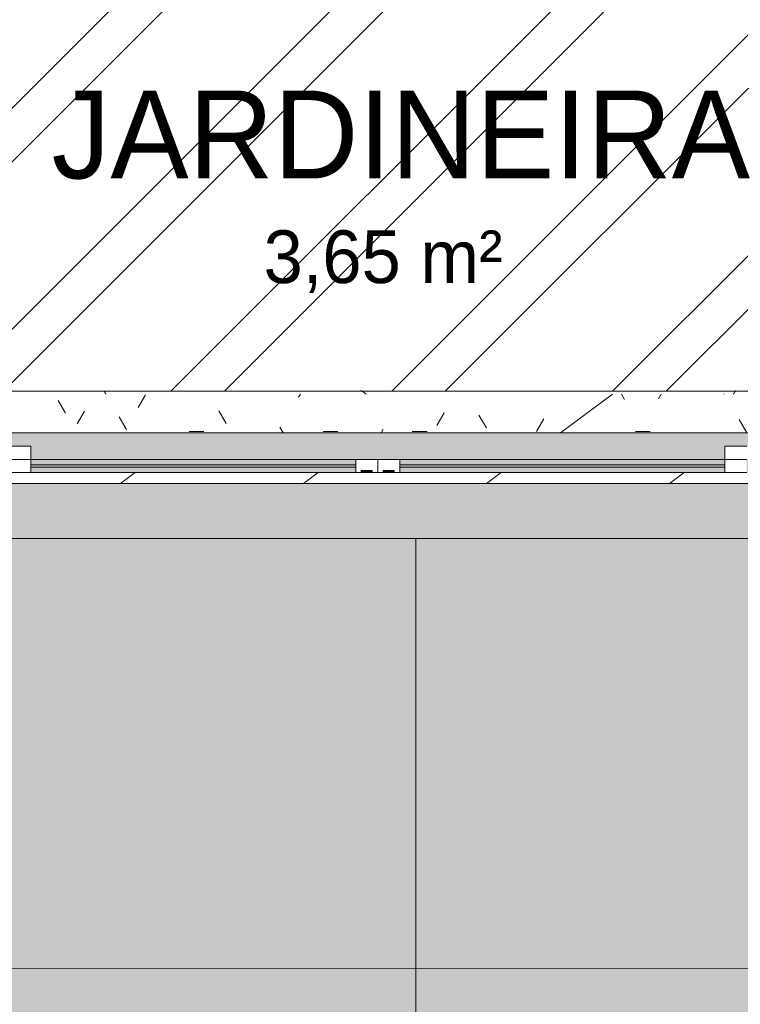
# Model space of a CAD drawing. Header units: millimetres. Extents: x -18260 to 188148, y -14086 to 2351883.
# Tile 237 of 592: x 9357 to 10997, y 3276 to 5517. Entities that reach past the tile are written whole.
import ezdxf

# ---------------------------------------------------------------- set-up
doc = ezdxf.new("R2010")
doc.units = ezdxf.units.MM
for name, color, linetype, lineweight in [('A-DOOR-FRAM', 31, 'Continuous', 18), ('A-DOOR-GLAZ', 31, 'Continuous', 9), ('A-FLOR', 192, 'Continuous', 18), ('A-FLOR-PATT', 8, 'Continuous', 18), ('A-GLAZ', 151, 'Continuous', 9), ('A-GLAZ-SILL', 1, 'Continuous', 9), ('A-WALL', 113, 'Continuous', 18), ('A-WALL-PATT', 111, 'Continuous', 25), ('L-HRDS-IDEN', 13, 'Continuous', 18)]:
    doc.layers.add(name, color=color, linetype=linetype, lineweight=lineweight)
doc.styles.add('Century Gothic_1', font='GOTHIC.TTF', dxfattribs={"height": 200})
doc.styles.add('Century Gothic_2', font='GOTHIC.TTF', dxfattribs={"height": 120})

# ---------------------------------------------------------------- blocks, each defined once
blk = doc.blocks.new('FX-HRT-JANELA_CORRER-4FLS - 330x190cm-4FLS-ALU-3_0cmFolha 5-V82-PLANTA DE IMPERMEABILIZAÇÃO - TÉRREO')
at = {"layer": 'A-DOOR-FRAM', "lineweight": 5}
h = blk.add_hatch(color=251, dxfattribs=at)
h.paths.add_polyline_path([(-790, -77.5), (-50, -77.5), (-50, -65), (-790, -65)])
h.paths.add_polyline_path([(-609, -60), (-50, -60), (-50, -47.5), (-790, -47.5), (-790, -60)])
h = blk.add_hatch(color=251, dxfattribs=at)
h.paths.add_polyline_path([(50, -77.5), (790, -77.5), (790, -65), (50, -65)])
h.paths.add_polyline_path([(570.3, -60), (790, -60), (790, -47.5), (50, -47.5), (50, -60)])
at = {"layer": 'A-DOOR-GLAZ', "lineweight": 5}
h = blk.add_hatch(dxfattribs=at)
h.set_pattern_fill('FP_116', color=256, style=0, pattern_type=2)
h.set_pattern_definition([(45, (-10171.6, -4564.16), (-449.013, 449.013), []), (45, (-10012.85, -4564.16), (0, 898.026), []), (45, (-10330.35, -4564.16), (0, 898.026), [])])
h.paths.add_polyline_path([(1580, -47.5), (1630, -47.5), (1630, -17.5), (1580, -17.5), (1580, -35)])
h.paths.add_polyline_path([(840, -47.5), (840, -17.5), (790, -17.5), (790, -47.5)])
for points in [[(-790, -65), (-50, -65), (-50, -60), (-790, -60)], [(50, -65), (790, -65), (790, -60), (50, -60)]]:
    blk.add_hatch(color=255, dxfattribs=at).paths.add_polyline_path(points)
at = {"layer": 'A-GLAZ', "lineweight": 5}
h = blk.add_hatch(color=251, dxfattribs=at)
h.paths.add_polyline_path([(-1630, -77.5), (-840, -77.5), (-840, -47.5), (-1630, -47.5), (-1630, -76.6)])
h.paths.add_polyline_path([(1630, -77.5), (1630, -47.5), (840, -47.5), (840, -77.5), (1580, -77.5)])
h.paths.add_polyline_path([(570.3, -47.5), (790, -47.5), (790, -17.5), (1630, -17.5), (1630, 12.5), (-1630, 12.5), (-1630, -17.5), (-790, -17.5), (-790, -47.5), (50, -47.5)])
for points in [[(-37.5, -77.6), (-12.5, -77.5), (-12.5, -72.5), (-37.5, -72.5), (-37.5, -77.5)], [(37.5, -77.6), (37.5, -72.5), (12.5, -72.5), (12.5, -77.6)]]:
    blk.add_hatch(color=137, dxfattribs=at).paths.add_polyline_path(points)
at = {"layer": 'A-DOOR-FRAM', "color": 250, "lineweight": 5}
for p, q in [((-790, -17.5), (-840, -17.5)), ((-790, -47.5), (-790, -17.5)), ((840, -17.5), (790, -17.5)), ((790, -17.5), (790, -47.5)), ((-840, -47.5), (-790, -47.5)), ((-790, -77.5), (-790, -47.5)), ((-50, -47.5), (-50, -77.5)), ((0, -47.5), (-50, -47.5)), ((0, -47.5), (50, -47.5)), ((0, -77.5), (0, -47.5)), ((0, -77.5), (0, -47.5)), ((50, -47.5), (50, -77.5)), ((790, -77.5), (790, -47.5)), ((790, -47.5), (840, -47.5)), ((-840, -77.5), (-790, -77.5)), ((-50, -77.5), (-37.5, -77.5)), ((-12.5, -77.5), (0, -77.5)), ((12.5, -77.5), (0, -77.5)), ((50, -77.5), (37.5, -77.5)), ((840, -77.5), (790, -77.5))]:
    blk.add_line(p, q, dxfattribs=at)
at = {"layer": 'A-DOOR-FRAM', "color": 90, "lineweight": 5}
for p, q in [((-50, -47.5), (-790, -47.5)), ((50, -47.5), (790, -47.5)), ((-790, -77.5), (-50, -77.5)), ((790, -77.5), (50, -77.5))]:
    blk.add_line(p, q, dxfattribs=at)
at = {"layer": 'A-DOOR-GLAZ', "color": 250, "lineweight": 5}
for p, q in [((-50, -60), (-790, -60)), ((-790, -60), (-790, -65)), ((-790, -65), (-50, -65)), ((-50, -65), (-50, -60)), ((50, -65), (50, -60)), ((50, -60), (790, -60)), ((790, -65), (50, -65)), ((790, -60), (790, -65))]:
    blk.add_line(p, q, dxfattribs=at)
at = {"layer": 'A-GLAZ', "color": 90, "lineweight": 5}
for p, q in [((1630, 12.5), (-1630, 12.5)), ((-37.5, -72.5), (-12.5, -72.5)), ((-37.5, -72.5), (-37.5, -77.6)), ((-12.5, -77.6), (-37.5, -77.6)), ((-12.5, -72.5), (-12.5, -77.6)), ((12.5, -72.5), (37.5, -72.5)), ((12.5, -77.6), (12.5, -72.5)), ((37.5, -77.6), (12.5, -77.6)), ((37.5, -77.6), (37.5, -72.5))]:
    blk.add_line(p, q, dxfattribs=at)
blk = doc.blocks.new('FP_84-PLANTA DE IMPERMEABILIZAÇÃO - TÉRREO')
at = {"layer": 'A-GLAZ-SILL', "color": 90, "lineweight": 5}
blk.add_line((1675, 107.5), (-1675, 107.5), dxfattribs=at)
at = {"layer": 'A-GLAZ-SILL', "lineweight": 5}
for p, q in [((-622.8, 107.6), (-622.9, 107.7)), ((-622.7, 107.4), (-622.8, 107.6)), ((-622.5, 107.3), (-622.7, 107.4)), ((-622.4, 107.1), (-622.5, 107.3)), ((-622.3, 107), (-622.4, 107.1)), ((-622.1, 106.8), (-622.3, 107)), ((-622, 106.6), (-622.1, 106.8)), ((-621.9, 106.4), (-622, 106.6)), ((-621.8, 106.2), (-621.9, 106.4)), ((-621.6, 106), (-621.8, 106.2)), ((-621.5, 105.8), (-621.6, 106)), ((-621.4, 105.6), (-621.5, 105.8)), ((-621.2, 105.4), (-621.4, 105.6)), ((-621.1, 105.2), (-621.2, 105.4)), ((-621, 105), (-621.1, 105.2)), ((-620.9, 104.8), (-621, 105)), ((-620.7, 104.5), (-620.9, 104.8)), ((-620.6, 104.3), (-620.7, 104.5)), ((-620.5, 104.1), (-620.6, 104.3)), ((-620.4, 103.8), (-620.5, 104.1)), ((-620.2, 103.6), (-620.4, 103.8)), ((-620.1, 103.3), (-620.2, 103.6)), ((-620, 103.1), (-620.1, 103.3)), ((-619.8, 102.8), (-620, 103.1)), ((-619.7, 102.6), (-619.8, 102.8)), ((-619.6, 102.3), (-619.7, 102.6)), ((-619.5, 102), (-619.6, 102.3)), ((-619.3, 101.8), (-619.5, 102)), ((-619.2, 101.5), (-619.3, 101.8)), ((-619.1, 101.3), (-619.2, 101.5)), ((-618.9, 101), (-619.1, 101.3)), ((-40.1, 108.7), (-40.3, 108.7)), ((-39.9, 108.6), (-40.1, 108.7)), ((-39.7, 108.6), (-39.9, 108.6)), ((-39.6, 108.6), (-39.7, 108.6)), ((-39.4, 108.6), (-39.6, 108.6)), ((-39.2, 108.6), (-39.4, 108.6)), ((-39, 108.5), (-39.2, 108.6)), ((-38.8, 108.5), (-39, 108.5)), ((-38.6, 108.5), (-38.8, 108.5)), ((-38.4, 108.4), (-38.6, 108.5)), ((-38.2, 108.4), (-38.4, 108.4)), ((-38, 108.4), (-38.2, 108.4)), ((-37.9, 108.3), (-38, 108.4)), ((-37.7, 108.3), (-37.9, 108.3)), ((-37.5, 108.2), (-37.7, 108.3)), ((-37.3, 108.1), (-37.5, 108.2)), ((-37.1, 108.1), (-37.3, 108.1)), ((-36.9, 108), (-37.1, 108.1)), ((-36.7, 107.9), (-36.9, 108)), ((-36.5, 107.9), (-36.7, 107.9)), ((-36.3, 107.8), (-36.5, 107.9)), ((-36.1, 107.7), (-36.3, 107.8)), ((-36, 107.6), (-36.1, 107.7)), ((-35.8, 107.6), (-36, 107.6)), ((-35.6, 107.5), (-35.8, 107.6)), ((-35.4, 107.4), (-35.6, 107.5)), ((-35.2, 107.3), (-35.4, 107.4)), ((-35, 107.2), (-35.2, 107.3)), ((-34.8, 107.1), (-35, 107.2)), ((-34.6, 107), (-34.8, 107.1)), ((-34.4, 106.9), (-34.6, 107)), ((-34.3, 106.8), (-34.4, 106.9)), ((-34.1, 106.6), (-34.3, 106.8)), ((-33.9, 106.5), (-34.1, 106.6)), ((-33.7, 106.4), (-33.9, 106.5)), ((-33.5, 106.3), (-33.7, 106.4)), ((-33.3, 106.2), (-33.5, 106.3)), ((-33.1, 106.1), (-33.3, 106.2)), ((-32.9, 105.9), (-33.1, 106.1)), ((-32.7, 105.8), (-32.9, 105.9)), ((-32.6, 105.7), (-32.7, 105.8)), ((-32.4, 105.5), (-32.6, 105.7)), ((-32.2, 105.4), (-32.4, 105.5)), ((-32, 105.3), (-32.2, 105.4)), ((-31.8, 105.1), (-32, 105.3)), ((-31.6, 105), (-31.8, 105.1)), ((-31.4, 104.8), (-31.6, 105)), ((-31.2, 104.7), (-31.4, 104.8)), ((-31, 104.5), (-31.2, 104.7)), ((-30.8, 104.4), (-31, 104.5)), ((-30.7, 104.2), (-30.8, 104.4)), ((-30.5, 104.1), (-30.7, 104.2)), ((-30.3, 103.9), (-30.5, 104.1)), ((-30.1, 103.8), (-30.3, 103.9)), ((-29.9, 103.6), (-30.1, 103.8)), ((-29.7, 103.5), (-29.9, 103.6)), ((-29.5, 103.3), (-29.7, 103.5)), ((-29.3, 103.1), (-29.5, 103.3)), ((-29.1, 103), (-29.3, 103.1)), ((-29, 102.8), (-29.1, 103)), ((-28.8, 102.7), (-29, 102.8)), ((-28.6, 102.5), (-28.8, 102.7)), ((-28.4, 102.3), (-28.6, 102.5)), ((-28.2, 102.2), (-28.4, 102.3)), ((-28, 102), (-28.2, 102.2)), ((-27.8, 101.8), (-28, 102)), ((-27.6, 101.7), (-27.8, 101.8)), ((-27.4, 101.5), (-27.6, 101.7)), ((-27.3, 101.3), (-27.4, 101.5)), ((-27.1, 101.2), (-27.3, 101.3)), ((-26.9, 101), (-27.1, 101.2)), ((665.9, 108.6), (665.8, 108.7)), ((666, 108.6), (665.9, 108.6)), ((666.1, 108.6), (666, 108.6)), ((666.3, 108.6), (666.1, 108.6)), ((666.4, 108.5), (666.3, 108.6)), ((666.5, 108.5), (666.4, 108.5)), ((788.6, 101.5), (788.5, 101.7)), ((788.8, 101.2), (788.6, 101.5)), ((788.9, 101), (788.8, 101.2)), ((810.1, 101.3), (810, 101)), ((810.2, 101.5), (810.1, 101.3)), ((810.4, 101.8), (810.2, 101.5)), ((810.5, 102.1), (810.4, 101.8)), ((810.6, 102.3), (810.5, 102.1)), ((810.7, 102.6), (810.6, 102.3)), ((810.9, 102.8), (810.7, 102.6)), ((811, 103.1), (810.9, 102.8)), ((811.1, 103.4), (811, 103.1)), ((811.3, 103.6), (811.1, 103.4)), ((811.4, 103.9), (811.3, 103.6)), ((811.5, 104.1), (811.4, 103.9)), ((811.7, 104.4), (811.5, 104.1)), ((811.8, 104.6), (811.7, 104.4)), ((811.9, 104.8), (811.8, 104.6)), ((812.1, 105.1), (811.9, 104.8)), ((812.2, 105.3), (812.1, 105.1)), ((812.3, 105.5), (812.2, 105.3)), ((812.5, 105.7), (812.3, 105.5)), ((812.6, 105.9), (812.5, 105.7)), ((812.7, 106.1), (812.6, 105.9)), ((812.8, 106.3), (812.7, 106.1)), ((813, 106.5), (812.8, 106.3)), ((813.1, 106.7), (813, 106.5)), ((813.2, 106.9), (813.1, 106.7)), ((813.4, 107), (813.2, 106.9)), ((813.5, 107.2), (813.4, 107)), ((813.6, 107.4), (813.5, 107.2)), ((813.8, 107.5), (813.6, 107.4)), ((813.9, 107.6), (813.8, 107.5)), ((814, 107.8), (813.9, 107.6)), ((814.2, 107.9), (814, 107.8)), ((814.3, 108), (814.2, 107.9)), ((814.4, 108.1), (814.3, 108)), ((814.6, 108.2), (814.4, 108.1)), ((814.7, 108.3), (814.6, 108.2)), ((814.8, 108.4), (814.7, 108.3)), ((814.9, 108.4), (814.8, 108.4)), ((815.1, 108.5), (814.9, 108.4)), ((815.2, 108.5), (815.1, 108.5)), ((815.3, 108.6), (815.2, 108.5)), ((815.5, 108.6), (815.3, 108.6)), ((815.6, 108.6), (815.5, 108.6)), ((815.7, 108.7), (815.6, 108.6))]:
    blk.add_line(p, q, dxfattribs=at)
blk = doc.blocks.new('CC_PEITORIL - PEITORIL-V83-PLANTA DE IMPERMEABILIZAÇÃO - TÉRREO')
at = {"layer": 'A-GLAZ-SILL', "lineweight": 5}
h = blk.add_hatch(dxfattribs=at)
h.set_pattern_fill('FP_117', color=256, style=0, pattern_type=2)
h.set_pattern_definition([(0, (-10171.6, -4564.16), (406.4, 101.6), [33.528, -271.272, 33.528, -271.272, -1625.6]), (0, (-10171.6, -4564.16), (406.4, 101.6), [-609.6, 33.528, -576.072, 33.528, -271.272, -711.2]), (0, (-10171.6, -4564.16), (406.4, 101.6), [-1524, 33.528, -169.672, 33.528, -474.472]), (120, (-10019.2, -4513.36), (-291.1882, 301.1527), [33.528, -271.272, 33.528, -1896.872]), (120, (-10019.2, -4513.36), (-291.1882, 301.1527), [-338.328, -271.272, 33.528, -576.072, -1016]), (120, (-10019.2, -4513.36), (-291.1882, 301.1527), [-1219.2, 33.528, -271.272, 33.528, -677.672]), (120, (-10019.2, -4513.36), (-291.1882, 301.1527), [-1557.528, -169.672, 33.528, -474.472]), (240, (-9968.4, -4310.16), (-115.2118, -402.7527), [33.528, -271.272, 33.528, -1896.872]), (240, (-9968.4, -4310.16), (-115.2118, -402.7527), [-338.328, -271.272, 33.528, -576.072, -1016]), (240, (-9968.4, -4310.16), (-115.2118, -402.7527), [-1219.2, 33.528, -271.272, 33.528, -677.672]), (240, (-9968.4, -4310.16), (-115.2118, -402.7527), [-1557.528, -169.672, 33.528, -474.472])])
h.paths.add_polyline_path([(1650, 12.5), (1650, 77.5), (1675, 77.5), (1675, 101), (-1675, 101), (-1675, 77.5), (-1650, 77.5), (-1650, 12.5), (1630, 12.5)])
h = blk.add_hatch(dxfattribs=at)
h.set_pattern_fill('FP_118', color=256, style=0, pattern_type=2)
h.set_pattern_definition([(216.87, (-9536.6, -2976.66), (4762.494, 3175.0085), [793.75, -7143.75]), (206.565, (-8584.1, -3452.9), (-1587.5, -1587.5), [1774.88, -1774.88]), (198.435, (-8584.1, -4246.66), (-3174.997, -1587.503), [1004.02, -4016.09])])
h.paths.add_polyline_path([(1650, 12.5), (1650, 77.5), (1675, 77.5), (1675, 101), (-1675, 101), (-1675, 77.5), (-1650, 77.5), (-1650, 12.5), (1630, 12.5)])
at = {"layer": 'A-GLAZ', "color": 90, "lineweight": 5}
blk.add_blockref('FP_84-PLANTA DE IMPERMEABILIZAÇÃO - TÉRREO', (0, 0), dxfattribs=at)
blk = doc.blocks.new('BE-PMSa-MOD-ARQ-CONEXAODOFUTURO-EX-000-R_rvt-1-PLANTA DE IMPERMEABILIZAÇÃO - TÉRREO')
at = {"layer": 'A-FLOR-PATT', "lineweight": 5}
h = blk.add_hatch(dxfattribs=at)
h.set_pattern_fill('FP_104', color=133, style=0, pattern_type=2)
h.set_pattern_definition([(50, (0, 0), (182.1847, -15.9391), [19.05, -209.55]), (355, (0, 0), (-35.2424, 191.0566), [15.24, -167.64]), (100.451, (15.18, -1.33), (146.9425, 175.1167), [16.19, -178.09]), (46.184, (0, 50.8), (271.079, -42.0433), [28.575, -314.325]), (96.636, (22.6, 47.3), (237.4025, 247.4272), [24.285, -267.135]), (351.184, (0, 50.8), (237.4046, 247.425), [22.86, -251.46]), (21, (25.4, 38.1), (151.6149, -102.2655), [19.05, -209.55]), (326, (25.4, 38.1), (61.8024, 184.1877), [15.24, -167.64]), (71.451, (38.03, 29.58), (213.417, 81.9214), [16.19, -178.09]), (37.5, (0, 0), (3.08832, 84.55508), [8.382, -157.226, 8.382, -161.798, -168.275]), (37.5, (0, 0), (3.08832, 84.55508), [-335.788, 8.382, -159.893]), (7.5, (0, 0), (66.81944, 100.18075), [8.382, -88.646, 8.382, -153.416, -64.135]), (7.5, (0, 0), (66.81944, 100.18075), [-258.826, 8.382, -55.753]), (327.5, (-56.64, 0), (135.59049, -5.72891), [8.382, -55.118, 8.382, -189.738, -262.89]), (327.5, (-56.64, 0), (135.59049, -5.72891), [-261.62, 8.382, -254.508]), (317.5, (-82.04, 0), (148.1289, 25.42676), [8.382, -74.168, 8.382, -123.19, -186.69]), (317.5, (-82.04, 0), (148.1289, 25.42676), [-214.122, 8.382, -178.308])])
h.paths.add_polyline_path([(-4441.6, -8177.8), (-4441.6, -8167.8), (-4451.6, -8167.8), (-4451.6, -8177.8)])
h.paths.add_polyline_path([(8386.8, -8167.8), (20089.4, -8167.8), (20089.4, -5194.8), (19913.4, -5194.8), (19913.4, -4838.8), (20089.4, -4838.8), (20089.4, -2003.8), (19923.4, -2003.8), (19923.4, -1915.8), (15956.9, -1915.8), (15956.9, -2008.8), (15620.9, -2008.8), (15620.9, -1915.8), (12301.9, -1915.8), (12301.9, -2008.8), (11965.9, -2008.8), (11965.9, -1915.8), (9479.4, -1915.8), (9479.4, -1900.8), (8579.4, -1900.8), (8579.4, -2050.8), (11830.9, -2050.8), (11830.9, -2143.8), (12436.9, -2143.8), (12436.9, -2050.8), (15485.9, -2050.8), (15485.9, -2143.8), (16091.9, -2143.8), (16091.9, -2050.8), (19788.4, -2050.8), (19788.4, -2138.8), (19964.4, -2138.8), (19964.4, -4713.8), (19788.4, -4713.8), (19788.4, -5319.8), (19964.4, -5319.8), (19964.4, -8042.8), (8511.8, -8042.8), (8511.8, -4063.8), (8559.4, -4063.8), (8559.4, -3457.8), (8511.8, -3457.8), (8511.8, -2770.8), (8500.4, -2770.8), (8500.4, -2640.8), (8511.8, -2640.8), (8511.8, -2138.8), (8549.4, -2138.8), (8549.4, -1900.8), (8539.4, -1900.8), (8539.4, -1915.8), (8424.4, -1915.8), (8424.4, -2003.8), (8386.8, -2003.8), (8386.8, -3582.8), (8434.4, -3582.8), (8434.4, -3938.8), (8386.8, -3938.8), (8386.8, -8143.9)])
h.paths.add_polyline_path([(-4451.6, -8167.8), (-4451.6, -1915.8), (-4556.6, -1915.8), (-4556.6, -1900.8), (-4566.6, -1900.8), (-4566.6, -2740.8), (-4556.6, -2740.8), (-4556.6, -2751.8), (-4536.6, -2751.8), (-4536.6, -2640.8), (-4517.6, -2640.8), (-4517.6, -2770.8), (-4556.6, -2770.8), (-4556.6, -2780.8), (-4566.6, -2780.8), (-4566.6, -2820.8), (-4576.6, -2820.8), (-4576.6, -8042.8), (-16321.6, -8042.8), (-16321.6, -5319.8), (-16145.6, -5319.8), (-16145.6, -4713.8), (-16321.6, -4713.8), (-16321.6, -2138.8), (-16145.6, -2138.8), (-16145.6, -2050.8), (-12201.6, -2050.8), (-12201.6, -2138.8), (-11585.6, -2138.8), (-11585.6, -2050.8), (-8474.1, -2050.8), (-8474.1, -2138.8), (-7858.1, -2138.8), (-7858.1, -2050.8), (-4596.6, -2050), (-4596.6, -1900.8), (-5496.6, -1900.8), (-5496.6, -1915.8), (-7993.1, -1915.8), (-7993.1, -2003.8), (-8339.1, -2003.8), (-8339.1, -1915.8), (-11720.6, -1915.8), (-11720.6, -2003.8), (-12066.6, -2003.8), (-12066.6, -1915.8), (-16280.6, -1915.8), (-16280.6, -2003.8), (-16446.6, -2003.8), (-16446.6, -4838.8), (-16270.6, -4838.8), (-16270.6, -5194.8), (-16446.6, -5194.8), (-16446.6, -8167.8), (-4589.5, -8167.8)])
h.paths.add_polyline_path([(-6183.6, -327.1), (-6183.6, -327.1), (-6151.4, -327.1)])
h.paths.add_polyline_path([(-6183.6, -1157.1), (-6183.6, -1157.1), (-6174.7, -1157.1)])
h.paths.add_polyline_path([(10006.4, -1770.8), (10006.4, -14.6), (9529.4, -14.6), (9529.4, -29.6), (9479.4, -29.6), (9479.4, -14.6), (8539.4, -14.6), (8539.4, -29.6), (8489.4, -28.8), (8489.4, -14.6), (-2271.1, -14.6), (-2271.1, -29.6), (-2321.1, -29.6), (-2321.1, -14.6), (-3061.1, -14.6), (-3061.1, -29.6), (-3111.1, -29.6), (-3111.1, -14.6), (-3280.6, -14.6), (-3280.6, -29.6), (-3330.6, -29.6), (-3330.6, -14.6), (-4070.6, -14.6), (-4070.6, -29.6), (-4120.6, -29.6), (-4120.6, -14.6), (-4506.6, -14.6), (-4506.6, -29.6), (-4556.6, -29.6), (-4556.6, -14.6), (-5496.6, -14.6), (-5496.6, -29.6), (-5546.6, -29.6), (-5546.6, -14.6), (-6183.6, -14.6), (-6183.6, -1770.8), (-5546.6, -1770.8), (-5546.6, -1755.8), (-5496.6, -1755.8), (-5496.6, -1770.8), (-4556.6, -1770.8), (-4556.6, -1755.8), (-4506.6, -1755.8), (-4506.6, -1770.8), (-4436.6, -1770.8), (-4436.6, -1682.8), (-4120.6, -1682.8), (-4120.6, -1770.8), (-1313.6, -1770.8), (-1313.6, -1755.8), (-1243.6, -1755.8), (-1243.6, -1770.8), (-403.6, -1770.8), (-403.6, -1755.8), (-333.6, -1755.8), (-333.6, -1770.8), (748.4, -1770.8), (748.4, -1755.8), (818.4, -1755.8), (818.4, -1770.8), (1678.4, -1770.8), (1678.4, -1620.8), (-3970.6, -1620.8), (-3970.6, -1532.8), (-4586.6, -1532.8), (-4586.6, -1620.8), (-6033.6, -1620.8), (-6033.6, -164.6), (9856.4, -164.6), (9856.4, -1620.8), (8559.4, -1620.8), (8559.4, -1532.8), (7943.4, -1532.8), (7943.4, -1620.8), (2294.4, -1621), (2294.4, -1770.8), (3154.4, -1770.8), (3154.4, -1755.8), (3224.4, -1755.8), (3224.4, -1770.8), (4236.4, -1770.8), (4236.4, -1755.8), (4306.4, -1755.8), (4306.4, -1770.8), (5146.4, -1770.8), (5146.4, -1755.8), (5216.4, -1755.8), (5216.4, -1770.8), (8093.4, -1770.8), (8093.4, -1682.8), (8409.4, -1682.8), (8409.4, -1770.8), (8489.4, -1770.8), (8489.4, -1755.8), (8539.4, -1755.8), (8539.4, -1770.8), (9479.4, -1770.8), (9479.4, -1755.8), (9529.4, -1755.8), (9529.4, -1770.8), (9857.4, -1770.8)])
h.paths.add_polyline_path([(2264.4, -1770.8), (2264.4, -1527.8), (1708.4, -1527.8), (1708.4, -1770.8), (1718.4, -1770.8), (1718.4, -1755.8), (1788.4, -1755.8), (1788.4, -1770.8), (1833.4, -1770.8), (1833.4, -1677.8), (2139.4, -1677.8), (2139.4, -1770.8), (2184.4, -1770.8), (2184.4, -1755.8), (2254.4, -1755.8), (2254.4, -1770.8)])
h.paths.add_polyline_path([(19881.8, -1755.8), (19923.4, -1755.8), (19923.4, -1667.8), (20089.4, -1667.8), (20089.4, 1166.2), (19913.4, 1166.2), (19913.4, 1522.2), (20089.4, 1522.2), (20089.4, 4296.2), (19913.4, 4296.2), (19913.4, 4461.7), (15971.9, 4461.7), (15971.9, 4296.2), (15605.9, 4296.2), (15605.9, 4461.7), (12316.9, 4461.7), (12316.9, 4296.2), (11950.9, 4296.2), (11950.9, 4461.7), (8424.4, 4461.7), (8424.4, 140.4), (8489.4, 140.4), (8489.4, 130.4), (8539.4, 130.4), (8539.4, 115.4), (8549.4, 115.4), (8549.4, 955.4), (8539.4, 955.4), (8539.4, 966.4), (8519.4, 966.4), (8519.4, 855.4), (8500.4, 855.4), (8500.4, 985.4), (8539.4, 985.4), (8539.4, 995.4), (8549.4, 995.4), (8549.4, 4336.7), (11825.9, 4336.7), (11825.9, 4171.2), (12441.9, 4171.2), (12441.9, 4336.7), (15480.9, 4336.7), (15480.9, 4171.2), (16096.9, 4171.2), (16096.9, 4336.7), (19788.4, 4336.7), (19788.4, 4171.2), (19964.4, 4171.2), (19964.4, 1647.2), (19788.4, 1647.2), (19788.4, 1041.2), (19964.4, 1041.2), (19964.4, -1532.8), (19788.4, -1532.8), (19788.4, -1620.8), (16091.9, -1620.8), (16091.9, -1527.8), (15485.9, -1527.8), (15485.9, -1620.8), (12436.9, -1620.8), (12436.9, -1527.8), (11830.9, -1527.8), (11830.9, -1620.8), (10286.4, -1620.8), (10286.4, 265.4), (8579.4, 265.4), (8579.4, 115.4), (9479.4, 115.4), (9479.4, 130.4), (9509.4, 130.4), (9509.4, 140.4), (10161.4, 140.4), (10161.4, -1755.8), (11965.9, -1755.8), (11965.9, -1662.8), (12301.9, -1662.8), (12301.9, -1755.8), (15620.9, -1755.8), (15620.9, -1662.8), (15956.9, -1662.8), (15956.9, -1755.8), (19788.4, -1755.8)])
h.paths.add_polyline_path([(-6463.6, -1755.8), (-6338.6, -1755.8), (-6338.6, 140.4), (-5546.6, 140.4), (-5546.6, 130.4), (-5496.6, 130.4), (-5496.6, 115.4), (-4596.6, 115.4), (-4596.6, 265.4), (-6463.6, 265.4), (-6463.6, -1620.8), (-7858.1, -1620.8), (-7858.1, -1532.8), (-8474.1, -1532.8), (-8474.1, -1620.8), (-11585.6, -1620.8), (-11585.6, -1532.8), (-12201.6, -1532.8), (-12201.6, -1620.8), (-16145.6, -1620.8), (-16145.6, -1532.8), (-16321.6, -1532.8), (-16321.6, 1041.2), (-16145.6, 1041.2), (-16145.6, 1647.2), (-16321.6, 1647.2), (-16321.6, 4171.2), (-16145.6, 4171.2), (-16145.6, 4337.2), (-12201.6, 4336.7), (-12201.6, 4171.2), (-11585.6, 4171.2), (-11585.6, 4337.2), (-8474.1, 4337.2), (-8474.1, 4171.2), (-7858.1, 4171.2), (-7858.1, 4337.2), (-4576.6, 4337.2), (-4576.6, 1035.4), (-4566.6, 1035.4), (-4566.6, 995.4), (-4556.6, 995.4), (-4556.6, 985.4), (-4517.6, 985.4), (-4517.6, 855.4), (-4536.6, 855.4), (-4536.6, 966.4), (-4556.6, 966.4), (-4556.6, 955.4), (-4566.6, 955.4), (-4566.6, 115.4), (-4556.6, 115.4), (-4556.6, 130.4), (-4506.6, 130.4), (-4506.6, 140.4), (-4451.6, 140.4), (-4451.7, 4461.7), (-7983.1, 4461.7), (-7983.1, 4296.2), (-8349.1, 4296.2), (-8349.2, 4461.7), (-11710.6, 4461.7), (-11710.6, 4296.2), (-12076.6, 4296.2), (-12076.7, 4461.7), (-16280.6, 4461.7), (-16280.6, 4306.2), (-16446.6, 4306.2), (-16446.6, 1512.2), (-16280.6, 1512.2), (-16280.6, 1497.2), (-16270.6, 1497.2), (-16270.6, 1166.2), (-16446.6, 1166.2), (-16446.6, -1667.8), (-16280.6, -1667.8), (-16280.6, -1755.8), (-12066.6, -1755.8), (-12066.6, -1667.8), (-11720.6, -1667.8), (-11720.6, -1755.8), (-8339.1, -1755.8), (-8339.1, -1667.8), (-7993.1, -1667.8), (-7993.1, -1755.8), (-6948.2, -1755.8)])
h.paths.add_polyline_path([(7919.9, 115.4), (7919.9, 265.4), (6363.4, 265.4), (6363.4, 115.4), (7793.5, 115.4)])
h.paths.add_polyline_path([(7949.9, 115.4), (7963.4, 115.4), (7963.4, 130.4), (8078.4, 130.4), (8078.4, 296.4), (8254.4, 296.4), (8254.4, 1172.2), (8076.4, 1172.2), (8076.4, 1516.2), (8254.4, 1516.2), (8254.4, 4306.2), (8078.4, 4306.2), (8078.4, 4471.7), (7658.9, 4471.7), (7658.9, 4476.7), (7618.9, 4476.7), (7618.9, 4486.7), (2618.9, 4486.7), (2618.9, 4476.7), (2578.9, 4476.7), (2578.9, 4471.7), (2159.4, 4471.5), (2159.4, 4306.2), (1981.4, 4306.2), (1981.4, 3744.2), (1966.4, 3744.2), (1966.4, 2844.2), (2116.4, 2844.2), (2116.4, 4171.2), (2294.4, 4171.2), (2294.4, 4336.7), (7943.4, 4336.7), (7943.4, 4171.2), (8119.4, 4171.2), (8119.4, 1651.2), (7941.4, 1651.2), (7941.4, 1037.2), (8119.4, 1037.2), (8119.4, 431.4), (7949.9, 431.4), (7949.9, 130.4)])
h.paths.add_polyline_path([(6323.4, 115.4), (6333.4, 115.4), (6333.4, 265.4), (2116.4, 265.4), (2116.4, 1037.2), (2296.4, 1037.2), (2296.4, 1651.2), (2116.4, 1651.2), (2116.4, 2814.2), (1966.4, 2814.2), (1966.4, 2804.2), (1981.4, 2804.2), (1981.4, 1516.2), (2161.4, 1516.2), (2161.4, 1172.2), (1981.4, 1172.2), (1981.4, 130.4), (6323.4, 130.4)])
h.paths.add_polyline_path([(1686.4, 115.4), (1836.4, 115.4), (1836.4, 2754.2), (1821.4, 2754.2), (1821.4, 2804.2), (1836.4, 2804.2), (1836.4, 3744.2), (1821.4, 3744.2), (1821.4, 3794.2), (1836.4, 3794.2), (1836.4, 3907.2), (1774.9, 3907.2), (1774.9, 3919.7), (1049.9, 3919.7), (1049.9, 3954.7), (1769.9, 3954.7), (1769.9, 3961.7), (386.4, 3961.7), (386.4, 4486.7), (-333.6, 4486.7), (-333.6, 4407.2), (-318.6, 4407.2), (-318.6, 4357.2), (-333.6, 4357.2), (-333.6, 3617.2), (-318.6, 3617.2), (-318.6, 3567.2), (-333.6, 3567.2), (-333.6, 3238.9), (-183.6, 3238.9), (-183.6, 4337.2), (236.4, 4337.2), (236.4, 3811.7), (1686.4, 3811.7), (1686.4, 265.4), (444.4, 265.4), (444.4, 2287.2), (81.3, 2287.2), (81.3, 2137.2), (294.4, 2137.2), (294.4, 1698.3), (304.4, 1698.3), (304.4, 1648.3), (294.4, 1648.3), (295.5, 308.3), (304.4, 308.3), (304.4, 258.3), (294.4, 258.3), (294.4, 115.4), (1680.3, 115.4)])
h.paths.add_polyline_path([(-2015.2, 1971.1), (-1743.7, 1971.1), (-1743.7, 2121.1), (-1993.7, 2121.1), (-1993.7, 1971.1), (-2018.7, 1971.1), (-2018.7, 2121.1), (-2422.6, 2121.1), (-2422.6, 2245.6), (-3006.1, 2245.6), (-3006.1, 3007.2), (-2018.7, 3007.2), (-2018.7, 3238.9), (-3156.1, 3238.9), (-3156.1, 1971.1), (-2784.6, 1971.1), (-2784.6, 2095.6), (-2572.6, 2095.6), (-2572.6, 1971.1), (-2015.7, 1971.1)])
h.paths.add_polyline_path([(-1993.7, 3007.2), (-1743.7, 3007.2), (-1743.7, 3238.9), (-1993.7, 3238.9), (-1993.7, 3094.9)])
h.paths.add_polyline_path([(1801.9, 3919.7), (1836.4, 3919.7), (1836.4, 3961.7), (1801.9, 3961.7), (1801.9, 3927.2)])
h = blk.add_hatch(dxfattribs=at)
h.set_pattern_fill('FP_93', color=71, style=0, pattern_type=2)
h.set_pattern_definition([(50, (0, 0), (364.368, -31.8783), [38.1, -419.1]), (355, (0, 0), (-70.486, 382.113), [30.48, -335.28]), (100.451, (30.36, -2.66), (293.885, 350.2334), [32.38, -356.18]), (46.184, (0, 101.6), (542.158, -84.086), [57.15, -628.65]), (96.636, (45.2, 94.6), (474.805, 494.855), [48.57, -534.27]), (351.184, (0, 101.6), (474.81, 494.85), [45.72, -502.92]), (21, (50.8, 76.2), (303.2285, -204.5305), [38.1, -419.1]), (326, (50.8, 76.2), (123.604, 368.376), [30.48, -335.28]), (71.451, (76.07, 59.16), (426.834, 163.843), [32.38, -356.18]), (37.5, (0, 0), (6.17665, 169.11015), [16.764, -314.452, 16.764, -323.596, -336.55]), (37.5, (0, 0), (6.17665, 169.11015), [-671.576, 16.764, -319.786]), (7.5, (0, 0), (133.6389, 200.3615), [16.764, -177.292, 16.764, -306.832, -128.27]), (7.5, (0, 0), (133.6389, 200.3615), [-517.652, 16.764, -111.506]), (327.5, (-113.28, 0), (271.1818, -11.4584), [16.764, -110.236, 16.764, -379.476, -525.78]), (327.5, (-113.28, 0), (271.1818, -11.4584), [-523.24, 16.764, -509.016]), (317.5, (-164.08, 0), (296.2585, 50.8528), [16.764, -148.336, 16.764, -246.38, -373.38]), (317.5, (-164.08, 0), (296.2585, 50.8528), [-428.244, 16.764, -356.616])])
h.paths.add_polyline_path([(19782.4, -1620.8), (19788.4, -1620.8), (19788.4, -1532.8), (19964.4, -1532.8), (19964.4, 1041.2), (19788.4, 1041.2), (19788.4, 1647.2), (19964.4, 1647.2), (19964.4, 4171.2), (19788.4, 4171.2), (19788.4, 4336.7), (16096.9, 4336.7), (16096.9, 4171.2), (15480.9, 4171.2), (15480.9, 4336.7), (12441.9, 4336.7), (12441.9, 4171.2), (11825.9, 4171.2), (11825.9, 4336.7), (8549.4, 4336.7), (8549.4, 1035.4), (8579.4, 1035.4), (8579.4, 995.4), (8589.4, 995.4), (8589.4, 985.4), (8628.4, 985.4), (8628.4, 855.4), (8609.4, 855.4), (8608.4, 966.4), (8589.4, 966.4), (8589.4, 955.4), (8579.4, 955.4), (8579.4, 265.4), (10286.4, 265.4), (10286.4, -1620.8), (11830.9, -1620.8), (11830.9, -1527.8), (12436.9, -1527.8), (12436.9, -1620.8), (15485.9, -1620.8), (15485.9, -1527.8), (16091.9, -1527.8), (16091.9, -1620.8), (19587, -1620.8)])
h = blk.add_hatch(dxfattribs=at)
h.set_pattern_fill('FP_109', color=133, style=0, pattern_type=2)
h.set_pattern_definition([(270.004, (14257.9, 1357.9), (1000, 0.07), []), (0.004, (14257.9, 1357.9), (-0.07, 1000), [])])
h.paths.add_polyline_path([(19782.4, -1620.8), (19788.4, -1620.8), (19788.4, -1532.8), (19964.4, -1532.8), (19964.4, 1041.2), (19788.4, 1041.2), (19788.4, 1647.2), (19964.4, 1647.2), (19964.4, 4171.2), (19788.4, 4171.2), (19788.4, 4336.7), (16096.9, 4336.7), (16096.9, 4171.2), (15480.9, 4171.2), (15480.9, 4336.7), (12441.9, 4336.7), (12441.9, 4171.2), (11825.9, 4171.2), (11825.9, 4336.7), (8549.4, 4336.7), (8549.4, 1035.4), (8579.4, 1035.4), (8579.4, 995.4), (8589.4, 995.4), (8589.4, 985.4), (8628.4, 985.4), (8628.4, 855.4), (8609.4, 855.4), (8608.4, 966.4), (8589.4, 966.4), (8589.4, 955.4), (8579.4, 955.4), (8579.4, 265.4), (10286.4, 265.4), (10286.4, -1620.8), (11830.9, -1620.8), (11830.9, -1527.8), (12436.9, -1527.8), (12436.9, -1620.8), (15485.9, -1620.8), (15485.9, -1527.8), (16091.9, -1527.8), (16091.9, -1620.8), (19587, -1620.8)])
at = {"layer": 'A-WALL-PATT', "lineweight": 5}
h = blk.add_hatch(dxfattribs=at)
h.set_pattern_fill('FP_124', color=71, style=0, pattern_type=2)
h.set_pattern_definition([(216.87, (166.6, 416.5), (1249.4985, 833.00223), [208.25, -1874.25]), (206.565, (416.5, 291.55), (-416.4998, -416.5), [465.661, -465.661]), (198.435, (416.5, 83.3), (-832.9995, -416.5009), [263.418, -1053.671])])
h.paths.add_polyline_path([(8424.4, 4461.7), (11950.9, 4461.7), (11975.9, 4486.7), (8399.4, 4486.7), (8400.3, 4461.7), (8414.4, 4461.7)])
at = {"layer": 'A-FLOR', "color": 250, "lineweight": 5}
for p, q in [((8549.4, 4336.7), (11825.9, 4336.7)), ((11825.9, 4336.7), (8549.4, 4336.7))]:
    blk.add_line(p, q, dxfattribs=at)
at = {"layer": 'A-WALL', "color": 90, "lineweight": 5}
blk.add_line((8424.4, 4461.7), (11950.9, 4461.7), dxfattribs=at)
at = {"layer": 'A-GLAZ', "color": 250, "lineweight": 5}
for name in ['CC_PEITORIL - PEITORIL-V83-PLANTA DE IMPERMEABILIZAÇÃO - TÉRREO', 'FX-HRT-JANELA_CORRER-4FLS - 330x190cm-4FLS-ALU-3_0cmFolha 5-V82-PLANTA DE IMPERMEABILIZAÇÃO - TÉRREO']:
    blk.add_blockref(name, (10171.6, 4564.2), dxfattribs=at)

msp = doc.modelspace()

# ---------------------------------------------------------------- hatches: boundary and pattern name
at = {"layer": 'A-FLOR'}
h = msp.add_hatch(dxfattribs=at)
h.set_pattern_fill('FP_1', color=1, style=0, pattern_type=2)
h.set_pattern_definition([(45, (0, 0), (-251.447, 251.447), []), (45, (0, 381), (-251.447, 251.447), [])])
h.paths.add_polyline_path([(9562.557, 4671.659), (11833.885, 4671.659), (11833.885, 5749.159), (8535.755, 5749.159), (8535.755, 4671.659), (8625.704, 4671.659)])

# ---------------------------------------------------------------- block references
at = {"lineweight": 5}
msp.add_blockref('BE-PMSa-MOD-ARQ-CONEXAODOFUTURO-EX-000-R_rvt-1-PLANTA DE IMPERMEABILIZAÇÃO - TÉRREO', (0, 0), dxfattribs=at)

# ---------------------------------------------------------------- texts
at = {"layer": 'L-HRDS-IDEN', "lineweight": 9, "attachment_point": 1}
for s, insert, char_height, width, style in [('JARDINEIRA', (9429.26, 5356.059), 200, 1924.05, 'Century Gothic_1'), ('3,65 m²', (9911.76, 5037.893), 120, 753.58625, 'Century Gothic_2')]:
    msp.add_mtext(s, dxfattribs=dict(at, insert=insert, char_height=char_height, width=width, style=style))

doc.saveas('drawing.dxf')
